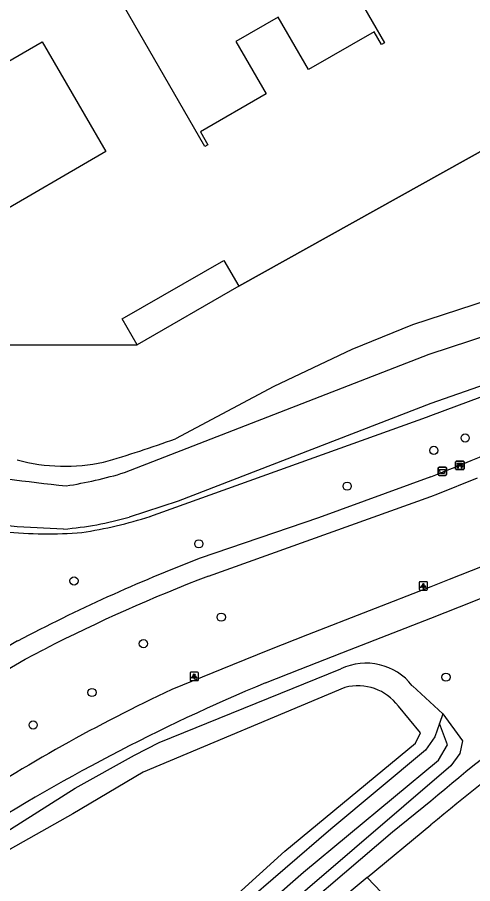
# Model space of a CAD drawing. Extents: x 159040 to 160094, y 381214 to 382518.
# Drawn here: x 159450.7 to 159505, y 382222.1 to 382325.5 of the extents above; entities that cross this region are included whole.
import ezdxf

# ---------------------------------------------------------------- set-up
doc = ezdxf.new("R2010")
doc.units = 0
for name, color, linetype in [('IMGEO_Afvalbak', 7, 'Continuous'), ('IMGEO_Bank', 7, 'Continuous'), ('IMGEO_Boom', 7, 'Continuous'), ('IMGEO_Fietspad_gesloten', 7, 'Continuous'), ('IMGEO_Groenvoorziening', 7, 'Continuous'), ('IMGEO_Hek', 7, 'Continuous'), ('IMGEO_Lichtpunt', 7, 'Continuous'), ('IMGEO_Meer_plas_ven_vijver', 7, 'Continuous'), ('IMGEO_Pand', 7, 'Continuous'), ('IMGEO_Voetpad_gesloten', 7, 'Continuous'), ('IMGEO_Waterloop', 7, 'Continuous')]:
    doc.layers.add(name, color=color, linetype=linetype)

msp = doc.modelspace()

# ---------------------------------------------------------------- linework, layer by layer
at = {"layer": 'IMGEO_Afvalbak'}
for p, q in [((159500.87, 382270.92), (159500.87, 382271.72)), ((159500.87, 382271.72), (159500.87, 382270.92)), ((159500.97, 382271.82), (159501.76, 382271.82)), ((159501.76, 382271.82), (159500.97, 382271.82)), ((159501.86, 382271.72), (159501.86, 382270.92)), ((159501.86, 382270.92), (159501.86, 382271.72)), ((159501.76, 382270.82), (159500.97, 382270.82)), ((159500.97, 382270.82), (159501.76, 382270.82))]:
    msp.add_line(p, q, dxfattribs=at)
msp.add_lwpolyline([(159501.01, 382271.54), (159501.72, 382271.54), (159501.57, 382271.07), (159501.16, 382271.07), (159501.01, 382271.54)], dxfattribs=at)
for centre, start, end in [((159500.97, 382271.72), 90, 180), ((159500.97, 382271.72), 90, 180), ((159501.76, 382271.72), 0, 90), ((159501.76, 382271.72), 360, 90), ((159500.97, 382270.92), 180, 270), ((159500.97, 382270.92), 180, 270), ((159501.76, 382270.92), 270, 0), ((159501.76, 382270.92), 270, 0)]:
    msp.add_arc(centre, 0.1, start, end, dxfattribs=at)
at = {"layer": 'IMGEO_Bank'}
for p, q in [((159502.95, 382271.59), (159502.95, 382272.44)), ((159502.95, 382272.44), (159502.95, 382271.59)), ((159503.03, 382272.52), (159503.87, 382272.52)), ((159503.87, 382272.52), (159503.03, 382272.52)), ((159503.26, 382272.03), (159503.26, 382272.13)), ((159503.3, 382272.13), (159503.3, 382272.03)), ((159503.59, 382272.14), (159503.31, 382272.14)), ((159503.31, 382272.02), (159503.59, 382272.02)), ((159503.6, 382272.03), (159503.6, 382272.13)), ((159503.64, 382272.13), (159503.64, 382272.03)), ((159503.95, 382272.45), (159503.95, 382271.6)), ((159503.95, 382271.6), (159503.95, 382272.45)), ((159503.88, 382271.52), (159503.04, 382271.52)), ((159503.04, 382271.52), (159503.88, 382271.52)), ((159503.65, 382271.92), (159503.26, 382271.92))]:
    msp.add_line(p, q, dxfattribs=at)
for points in [[(159503.2, 382271.92), (159503.06, 382271.92), (159503.17, 382272.02), (159503.25, 382272.02)], [(159503.25, 382272.14), (159503.17, 382272.14), (159503.17, 382272.3), (159503.73, 382272.3), (159503.73, 382272.14), (159503.65, 382272.14)], [(159503.65, 382272.02), (159503.73, 382272.02), (159503.84, 382271.92), (159503.71, 382271.92)], [(159503.25, 382271.91), (159503.25, 382271.7), (159503.21, 382271.7), (159503.21, 382271.91)], [(159503.7, 382271.91), (159503.7, 382271.7), (159503.66, 382271.7), (159503.66, 382271.91)]]:
    msp.add_lwpolyline(points, dxfattribs=at)
for centre, radius, start, end in [((159503.03, 382272.44), 0.0779, 92.4484, 184.2845), ((159503.03, 382272.44), 0.0779, 92.4484, 184.2845), ((159503.25, 382272.13), 0.00671, 2.8957, 87.1043), ((159503.25, 382272.03), 0.00671, 272.8957, 357.1043), ((159503.31, 382272.13), 0.00671, 92.8957, 177.1043), ((159503.31, 382272.03), 0.00671, 182.8957, 267.1043), ((159503.59, 382272.13), 0.00671, 2.8957, 87.1043), ((159503.59, 382272.03), 0.00671, 272.8957, 357.1043), ((159503.65, 382272.13), 0.00671, 92.8957, 177.1043), ((159503.65, 382272.03), 0.00671, 182.8957, 267.1043), ((159503.87, 382272.44), 0.0779, 2.4484, 94.2845), ((159503.87, 382272.44), 0.0779, 2.4484, 94.2845), ((159503.03, 382271.6), 0.0779, 182.4484, 274.2845), ((159503.03, 382271.6), 0.0779, 182.4484, 274.2845), ((159503.2, 382271.91), 0.00671, 2.8957, 87.1043), ((159503.26, 382271.91), 0.00671, 92.8957, 177.1043), ((159503.65, 382271.91), 0.00671, 2.8957, 87.1043), ((159503.71, 382271.91), 0.00671, 92.8957, 177.1043), ((159503.87, 382271.6), 0.0779, 272.4484, 4.2845), ((159503.87, 382271.6), 0.0779, 272.4484, 4.2845)]:
    msp.add_arc(centre, radius, start, end, dxfattribs=at)
at = {"layer": 'IMGEO_Boom'}
for centre in [(159504.08, 382275.3), (159500.35, 382273.81), (159490.01, 382269.54), (159472.33, 382262.67), (159457.45, 382258.24), (159475, 382253.92), (159465.72, 382250.75), (159501.79, 382246.76), (159459.59, 382244.93), (159452.58, 382241.05)]:
    msp.add_circle(centre, 0.489, dxfattribs=at)
at = {"layer": 'IMGEO_Fietspad_gesloten'}
for points in [[(159514.2, 382263.16), (159512.66, 382262.54), (159502.18, 382258.4), (159500, 382257.55), (159485.29, 382251.82), (159480.74, 382250), (159476.33, 382248.24), (159469.12, 382245.27)], [(159480.26, 382246.08), (159484.41, 382247.69), (159490.29, 382250), (159500, 382253.8), (159503.43, 382255.15), (159511.02, 382258.16)]]:
    msp.add_lwpolyline(points, dxfattribs=at)
for centre, radius, start, end in [((159551.39, 382068.73), 194.77, 114.9879, 123.6323), ((159569.28, 382032.6), 231.29, 112.6364, 122.7623)]:
    msp.add_arc(centre, radius, start, end, dxfattribs=at)
at = {"layer": 'IMGEO_Groenvoorziening'}
for points in [[(159477.09, 382293.39), (159506.99, 382310.09), (159536.21, 382326.21), (159527.87, 382340.68)], [(159466.5, 382265.92), (159499.48, 382277.78), (159500, 382277.97), (159522.75, 382286.44), (159525.14, 382287.4), (159527.54, 382288.57), (159528.59, 382289.19), (159533.7, 382292.35), (159535.03, 382293.24), (159536.1, 382294.28), (159537.5, 382296.06), (159541.95, 382302.37), (159547.72, 382310.82)], [(159506.96, 382291.76), (159497.8, 382288.78), (159490.56, 382285.87), (159481.28, 382281.45), (159469.53, 382275.19)], [(159426.23, 382289.25), (159427.61, 382286.82), (159435.62, 382291.63), (159435.65, 382286.42), (159464.97, 382286.42)], [(159446.56, 382226.56), (159457.57, 382233.52), (159464.65, 382237.44), (159467.58, 382238.94), (159489.25, 382247.74)], [(159497.79, 382245.73), (159501.42, 382242.37)], [(159501.42, 382242.37), (159503.77, 382239.17), (159503.46, 382237.66), (159502.39, 382236.19), (159473.78, 382211.62), (159462.52, 382201.49), (159459.4, 382199.08), (159454.83, 382204.99)], [(159501.42, 382242.37), (159501.02, 382241.24)], [(159454.83, 382204.99), (159459.38, 382200.97), (159469.4, 382209.95), (159484.8, 382223.49), (159500.92, 382236.85), (159501.97, 382238.67), (159501.02, 382241.24)], [(159501.02, 382241.24), (159500.45, 382239.65), (159499.36, 382238.03), (159488.07, 382228.61), (159471.72, 382214.52), (159460.12, 382204.21), (159454.83, 382204.99)], [(159504.42, 382210.3), (159492.39, 382222.86)]]:
    msp.add_lwpolyline(points, dxfattribs=at)
for centre, radius, start, end in [((159418.36, 382417.67), 151.39, 286.3512, 289.7576), ((159456.4, 382293.89), 21.97, 254.9269, 282.0219), ((159449.16, 382321.44), 58.17, 279.1344, 287.3505), ((159454.44, 382316.51), 52.65, 264.1834, 274.298), ((159492.27, 382241.43), 6.99, 37.9374, 115.607)]:
    msp.add_arc(centre, radius, start, end, dxfattribs=at)
at = {"layer": 'IMGEO_Hek'}
msp.add_lwpolyline([(159511.15, 382369.65), (159536.21, 382326.21), (159506.99, 382310.09), (159477.09, 382293.39)], dxfattribs=at)
at = {"layer": 'IMGEO_Lichtpunt'}
for p, q in [((159498.6, 382258.05), (159498.6, 382257.24)), ((159498.6, 382258.05), (159498.6, 382257.24)), ((159499.5, 382258.14), (159498.69, 382258.14)), ((159499.5, 382258.14), (159498.69, 382258.14)), ((159499.59, 382257.24), (159499.59, 382258.05)), ((159499.59, 382257.24), (159499.59, 382258.05)), ((159498.69, 382257.14), (159499.5, 382257.14)), ((159498.69, 382257.14), (159499.5, 382257.14)), ((159471.28, 382247.24), (159471.28, 382246.44)), ((159471.28, 382247.24), (159471.28, 382246.44)), ((159472.18, 382247.34), (159471.38, 382247.34)), ((159472.18, 382247.34), (159471.38, 382247.34)), ((159472.28, 382246.44), (159472.28, 382247.24)), ((159472.28, 382246.44), (159472.28, 382247.24)), ((159471.38, 382246.34), (159472.18, 382246.34)), ((159471.38, 382246.34), (159472.18, 382246.34))]:
    msp.add_line(p, q, dxfattribs=at)
for points in [[(159498.97, 382257.71), (159499.01, 382257.68), (159498.82, 382257.42), (159498.78, 382257.45), (159498.97, 382257.71)], [(159499.07, 382257.66), (159499.12, 382257.66), (159499.12, 382257.34), (159499.07, 382257.34), (159499.07, 382257.66)], [(159499.18, 382257.68), (159499.22, 382257.71), (159499.41, 382257.45), (159499.37, 382257.42), (159499.18, 382257.68)], [(159471.66, 382246.91), (159471.69, 382246.88), (159471.51, 382246.62), (159471.47, 382246.65), (159471.66, 382246.91)], [(159471.76, 382246.86), (159471.8, 382246.86), (159471.8, 382246.54), (159471.76, 382246.54), (159471.76, 382246.86)], [(159471.87, 382246.88), (159471.91, 382246.91), (159472.09, 382246.64), (159472.05, 382246.62), (159471.87, 382246.88)]]:
    msp.add_lwpolyline(points, dxfattribs=at)
for centre in [(159499.1, 382257.84), (159471.78, 382247.04)]:
    msp.add_circle(centre, 0.0994, dxfattribs=at)
for centre, start, end in [((159498.69, 382258.05), 90, 180), ((159498.69, 382258.05), 90, 180), ((159499.5, 382258.05), 0, 90), ((159499.5, 382258.05), 0, 90), ((159498.69, 382257.24), 180, 270), ((159498.69, 382257.24), 180, 270), ((159499.5, 382257.24), 270, 0), ((159499.5, 382257.24), 270, 360), ((159471.38, 382247.24), 90, 180), ((159471.38, 382247.24), 90, 180), ((159472.18, 382247.24), 0, 90), ((159472.18, 382247.24), 0, 90), ((159471.38, 382246.44), 180, 270), ((159471.38, 382246.44), 180, 270), ((159472.18, 382246.44), 270, 0), ((159472.18, 382246.44), 270, 360)]:
    msp.add_arc(centre, 0.0946, start, end, dxfattribs=at)
at = {"layer": 'IMGEO_Meer_plas_ven_vijver'}
for points in [[(159489.75, 382245.54), (159465.69, 382235.43), (159457.3, 382230.45), (159449.85, 382226.22), (159448, 382224.49), (159448.04, 382222.49), (159454.6, 382210.19), (159454.86, 382207.8), (159453.74, 382207.08)], [(159454.18, 382206.27), (159456.07, 382206.77), (159459.07, 382205.58), (159466.59, 382211.48), (159482.58, 382225.98), (159498.17, 382238.88), (159498.77, 382240.1), (159496.13, 382243.28)]]:
    msp.add_lwpolyline(points, dxfattribs=at)
msp.add_arc((159491.28, 382239.73), 6, 36.2328, 104.7696, dxfattribs=at)
at = {"layer": 'IMGEO_Pand'}
for points in [[(159474.09, 382334.88), (159475.01, 382334.57), (159476.18, 382335.25), (159473.68, 382339.59), (159472.53, 382338.92), (159472.33, 382339.27), (159481.67, 382344.65), (159484.16, 382340.32), (159494.47, 382322.44)], [(159494.47, 382322.44), (159494.12, 382322.24), (159493.24, 382323.77), (159485.41, 382319.26), (159481.8, 382325.5), (159476.74, 382322.59), (159480.35, 382316.34), (159472.51, 382311.82), (159473.4, 382310.29), (159473.05, 382310.09), (159462.74, 382327.97), (159460.24, 382332.3), (159469.58, 382337.68), (159469.78, 382337.33), (159468.62, 382336.67), (159471.12, 382332.34), (159472.3, 382333.01), (159472.49, 382333.95)], [(159418.68, 382302.38), (159429.42, 382308.59), (159429.07, 382309.19), (159427.93, 382311.16), (159429.89, 382312.29), (159429.27, 382313.35), (159429.49, 382313.47), (159431.25, 382310.42), (159431.6, 382309.81), (159453.66, 382322.57), (159458.66, 382313.92), (159461.24, 382309.46), (159447.4, 382301.46), (159445.9, 382300.6), (159434.56, 382294.05), (159433.8, 382293.61), (159426.23, 382289.25)], [(159464.97, 382286.42), (159463.2, 382289.51), (159475.32, 382296.47), (159477.09, 382293.39)], [(159477.09, 382293.39), (159464.97, 382286.42)]]:
    msp.add_lwpolyline(points, dxfattribs=at)
at = {"layer": 'IMGEO_Voetpad_gesloten'}
for points in [[(159500, 382270.65), (159486.59, 382265.75), (159472.48, 382260.95)], [(159473.47, 382258.81), (159500, 382268.3), (159500.81, 382268.62), (159505.55, 382270.52)], [(159450.72, 382251.07), (159448.92, 382250), (159438.07, 382243.56)], [(159427.84, 382234.73), (159435.83, 382239.67), (159451.64, 382248.89), (159453.77, 382250), (159453.98, 382250.11)], [(159500, 382231.96), (159495.42, 382228.27), (159479.89, 382214.99), (159463.38, 382200.07), (159455.16, 382192.11)], [(159492.39, 382222.86), (159500, 382229.12)], [(159492.39, 382222.86), (159487.17, 382218.47)]]:
    msp.add_lwpolyline(points, dxfattribs=at)
for centre, radius, start, end in [((159284.56, 382803.03), 574.32, 292.03231, 295.35454), ((159544.5, 382073.46), 200.84, 111.0136, 117.8354), ((159544.89, 382072.58), 199.46, 110.982, 117.1174), ((159647.8, 382054.55), 228.73, 122.1595, 130.2535), ((159642.15, 382066.05), 218.48, 126.033, 130.589)]:
    msp.add_arc(centre, radius, start, end, dxfattribs=at)
at = {"layer": 'IMGEO_Waterloop'}
for points in [[(159463.47, 382271.16), (159499.8, 382285.31), (159514.46, 382290.09)], [(159520.21, 382286.49), (159500, 382279.42), (159469.85, 382267.74), (159464.02, 382265.85)], [(159456.21, 382264.42), (159450.67, 382264.71), (159441.33, 382265.71)]]:
    msp.add_lwpolyline(points, dxfattribs=at)
for centre, radius, start, end in [((159534.98, 382947.48), 682.44, 262.20707, 263.39641), ((159447.99, 382322.97), 54.07, 279.0554, 286.6383), ((159452.86, 382304.66), 40.38, 274.7669, 286.0531)]:
    msp.add_arc(centre, radius, start, end, dxfattribs=at)

doc.saveas('drawing.dxf')
